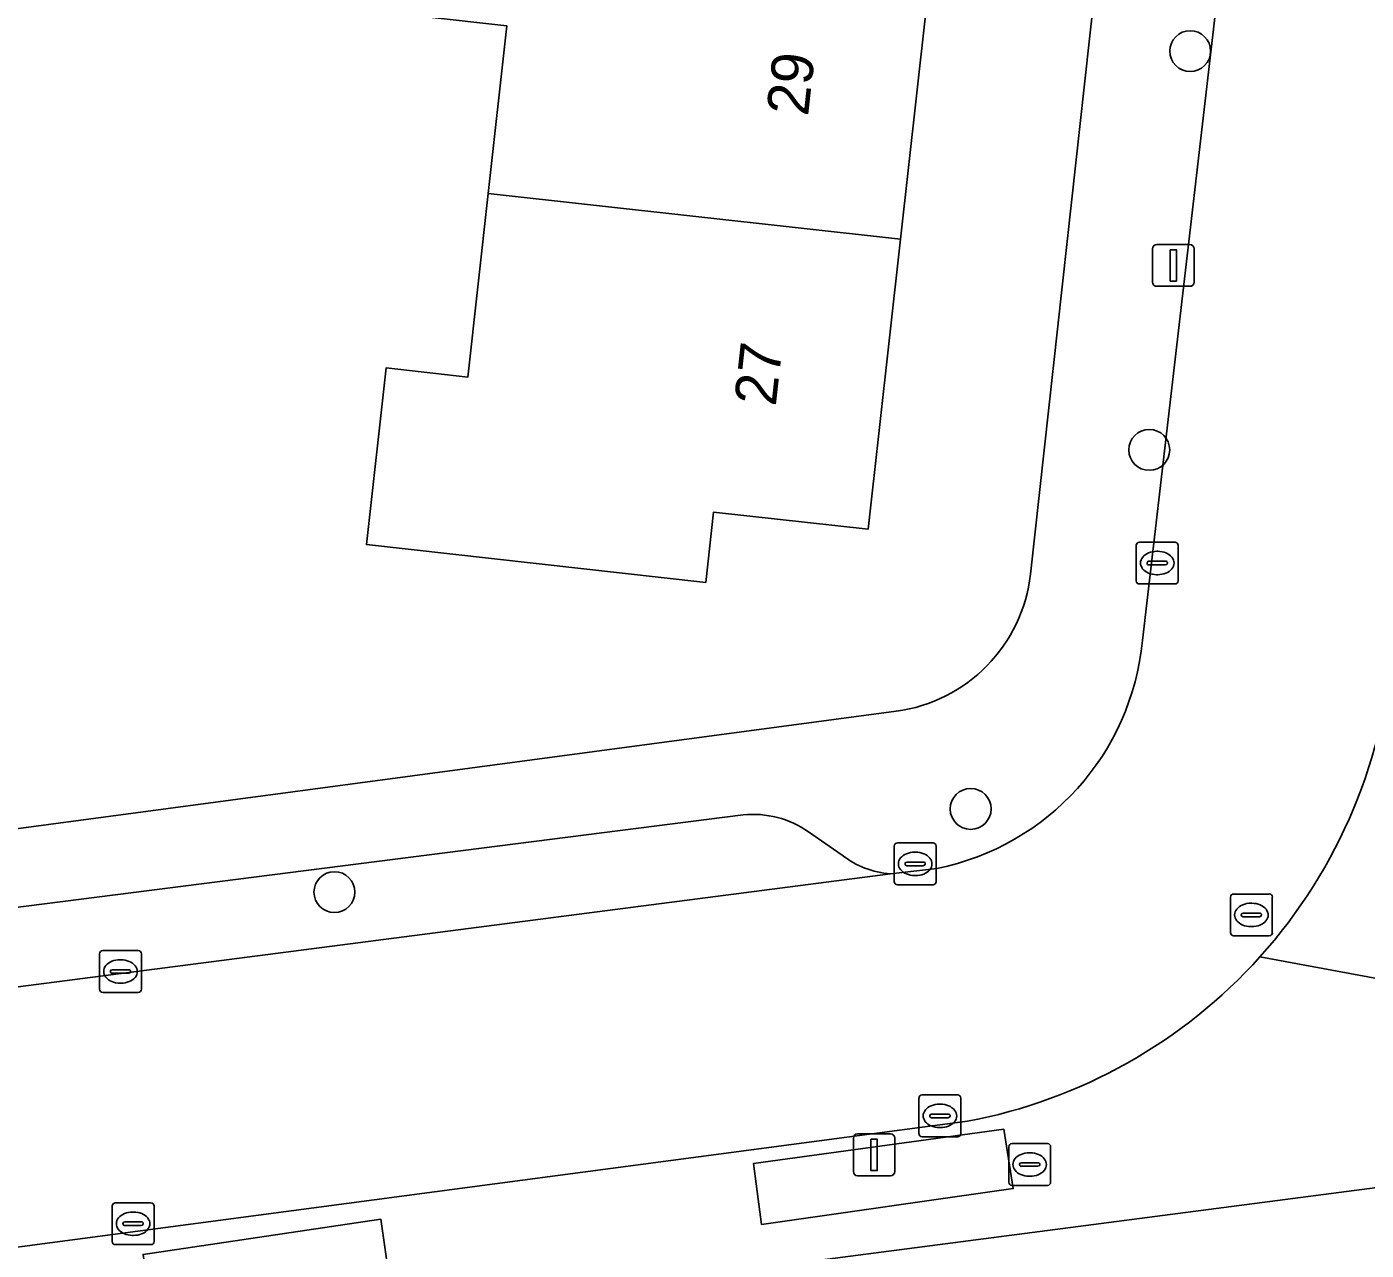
# Model space of a CAD drawing. Extents: x 162396 to 163643, y 386452 to 387406.
# Drawn here: x 162819.96 to 162851.99, y 386524.4 to 386553.66 of the extents above; entities that cross this region are included whole.
import ezdxf

# ---------------------------------------------------------------- set-up
doc = ezdxf.new("R2010")
doc.units = 0
for name, color, linetype in [('IMGEO_Boom', 7, 'Continuous'), ('IMGEO_Brandkraan', 7, 'Continuous'), ('IMGEO_Erf', 7, 'Continuous'), ('IMGEO_Groenvoorziening', 7, 'Continuous'), ('IMGEO_Kolk', 7, 'Continuous'), ('IMGEO_Lichtmast', 7, 'Continuous'), ('IMGEO_Pand', 7, 'Continuous'), ('IMGEO_Pand_nummerreeks', 7, 'Continuous'), ('IMGEO_Parkeervlak_open', 7, 'Continuous'), ('IMGEO_Rijbaan_lokaal_open', 7, 'Continuous'), ('IMGEO_Rioolput', 7, 'Continuous'), ('IMGEO_Voetpad_open', 7, 'Continuous')]:
    doc.layers.add(name, color=color, linetype=linetype)

msp = doc.modelspace()

# ---------------------------------------------------------------- linework, layer by layer
at = {"layer": 'IMGEO_Boom'}
for centre in [(162847.78, 386553.08), (162846.801, 386543.543), (162842.53, 386534.956), (162827.314, 386532.965)]:
    msp.add_circle(centre, 0.489, dxfattribs=at)
at = {"layer": 'IMGEO_Brandkraan'}
for p, q in [((162843.44, 386526.024), (162843.44, 386526.876)), ((162843.515, 386526.95), (162844.367, 386526.95)), ((162843.928, 386526.73), (162843.953, 386526.73)), ((162844.441, 386526.876), (162844.441, 386526.024)), ((162843.699, 386526.444), (162843.699, 386526.456)), ((162844.137, 386526.407), (162843.739, 386526.407)), ((162843.742, 386526.493), (162844.14, 386526.493)), ((162844.183, 386526.456), (162844.183, 386526.444)), ((162843.951, 386526.17), (162843.926, 386526.17)), ((162844.367, 386525.95), (162843.515, 386525.95))]:
    msp.add_line(p, q, dxfattribs=at)
for points in [[(162843.44, 386526.024), (162843.44, 386526.876)], [(162843.515, 386526.95), (162844.367, 386526.95)], [(162844.441, 386526.876), (162844.441, 386526.024)], [(162844.367, 386525.95), (162843.515, 386525.95)]]:
    msp.add_lwpolyline(points, dxfattribs=at)
for centre, radius, start, end in [((162843.517, 386526.874), 0.0765, 91.552, 178.448), ((162843.517, 386526.874), 0.0765, 91.552, 178.448), ((162844.365, 386526.874), 0.0765, 1.552, 88.448), ((162844.365, 386526.874), 0.0765, 1.552, 88.448), ((162843.739, 386526.453), 0.0403, 85.8775, 175.7526), ((162843.736, 386526.443), 0.0366, 178.938, 274.7102), ((162844.14, 386526.45), 0.043, 264.8664, 352.4533), ((162844.144, 386526.455), 0.0386, 1.7309, 96.639), ((162843.517, 386526.026), 0.0765, 181.552, 268.448), ((162843.517, 386526.026), 0.0765, 181.552, 268.448), ((162844.365, 386526.026), 0.0765, 271.552, 358.448), ((162844.365, 386526.026), 0.0765, 271.552, 358.448)]:
    msp.add_arc(centre, radius, start, end, dxfattribs=at)
for centre, major_axis, ratio, start_param, end_param in [((162843.927, 386526.45), (-0.387, 0.002), 0.722429, 4.712389, 7.853982), ((162843.952, 386526.45), (-0.39, 0.002), 0.717154, 1.570796, 4.712389)]:
    msp.add_ellipse(centre, major_axis=major_axis, ratio=ratio, start_param=start_param, end_param=end_param, dxfattribs=at)
at = {"layer": 'IMGEO_Erf'}
for points in [[(162845.859, 386583.167), (162843.932, 386583.335), (162785.824, 386587.292), (162782.993, 386561.193), (162787.136, 386530.123), (162840.749, 386537.29)], [(162843.962, 386540.573), (162847.968, 386576.967)], [(162898.349, 386524.68), (162889.919, 386525.595), (162882.789, 386526.369), (162879.489, 386526.727), (162875.817, 386527.126), (162872.525, 386527.483), (162868.08, 386527.966), (162844.732, 386524.923), (162814.869, 386521.03), (162714.825, 386507.563)]]:
    msp.add_lwpolyline(points, dxfattribs=at)
msp.add_lwpolyline([(162841.621, 386555.518), (162840.849, 386548.582), (162840.077, 386541.643), (162836.38, 386542.054), (162836.194, 386540.375), (162828.08, 386541.278), (162828.55, 386545.502), (162830.505, 386545.284), (162830.994, 386549.679), (162831.439, 386553.685), (162829.51, 386553.9), (162830.02, 386558.476), (162833.154, 386558.127), (162838.123, 386557.574), (162837.94, 386555.927)], close=True, dxfattribs=at)
msp.add_arc((162840.246, 386540.996), 3.74, 277.7239, 353.5109, dxfattribs=at)
at = {"layer": 'IMGEO_Groenvoorziening'}
for points in [[(162837.528, 386525.016), (162843.55, 386525.875), (162843.32, 386527.295), (162837.336, 386526.474)], [(162828.427, 386525.142), (162822.736, 386524.299), (162822.908, 386523.009), (162828.613, 386523.8)]]:
    msp.add_lwpolyline(points, close=True, dxfattribs=at)
at = {"layer": 'IMGEO_Kolk'}
for p, q in [((162846.491, 386540.411), (162846.491, 386541.263)), ((162846.566, 386541.337), (162847.418, 386541.337)), ((162846.979, 386541.117), (162847.004, 386541.117)), ((162847.492, 386541.263), (162847.492, 386540.411)), ((162846.75, 386540.831), (162846.75, 386540.843)), ((162847.188, 386540.794), (162846.79, 386540.794)), ((162846.793, 386540.88), (162847.191, 386540.88)), ((162847.234, 386540.843), (162847.234, 386540.831)), ((162847.002, 386540.557), (162846.977, 386540.557)), ((162847.418, 386540.337), (162846.566, 386540.337)), ((162840.702, 386533.215), (162840.702, 386534.067)), ((162840.777, 386534.141), (162841.629, 386534.141)), ((162841.703, 386534.067), (162841.703, 386533.215)), ((162841.19, 386533.921), (162841.215, 386533.921)), ((162840.961, 386533.635), (162840.961, 386533.647)), ((162841.399, 386533.598), (162841.001, 386533.598)), ((162841.004, 386533.684), (162841.402, 386533.684)), ((162841.445, 386533.647), (162841.445, 386533.635)), ((162841.629, 386533.141), (162840.777, 386533.141)), ((162841.213, 386533.361), (162841.188, 386533.361)), ((162821.697, 386530.641), (162821.697, 386531.493)), ((162821.772, 386531.567), (162822.624, 386531.567)), ((162822.698, 386531.493), (162822.698, 386530.641)), ((162822.185, 386531.347), (162822.21, 386531.347)), ((162821.956, 386531.061), (162821.956, 386531.073)), ((162822.394, 386531.024), (162821.996, 386531.024)), ((162821.999, 386531.11), (162822.397, 386531.11)), ((162822.44, 386531.073), (162822.44, 386531.061)), ((162822.624, 386530.567), (162821.772, 386530.567)), ((162822.208, 386530.787), (162822.183, 386530.787)), ((162841.294, 386527.187), (162841.294, 386528.039)), ((162841.369, 386528.113), (162842.221, 386528.113)), ((162842.295, 386528.039), (162842.295, 386527.187)), ((162841.596, 386527.656), (162841.994, 386527.656)), ((162841.782, 386527.893), (162841.807, 386527.893)), ((162841.553, 386527.607), (162841.553, 386527.619)), ((162841.991, 386527.57), (162841.593, 386527.57)), ((162841.805, 386527.333), (162841.78, 386527.333)), ((162842.037, 386527.619), (162842.037, 386527.607)), ((162842.221, 386527.113), (162841.369, 386527.113)), ((162821.998, 386524.608), (162821.998, 386525.46)), ((162822.073, 386525.534), (162822.925, 386525.534)), ((162822.999, 386525.46), (162822.999, 386524.608)), ((162822.3, 386525.077), (162822.698, 386525.077)), ((162822.486, 386525.314), (162822.511, 386525.314)), ((162822.257, 386525.028), (162822.257, 386525.04)), ((162822.695, 386524.991), (162822.297, 386524.991)), ((162822.509, 386524.754), (162822.484, 386524.754)), ((162822.741, 386525.04), (162822.741, 386525.028)), ((162822.925, 386524.534), (162822.073, 386524.534))]:
    msp.add_line(p, q, dxfattribs=at)
for points in [[(162846.491, 386540.411), (162846.491, 386541.263)], [(162846.566, 386541.337), (162847.418, 386541.337)], [(162847.492, 386541.263), (162847.492, 386540.411)], [(162847.418, 386540.337), (162846.566, 386540.337)], [(162840.702, 386533.215), (162840.702, 386534.067)], [(162840.777, 386534.141), (162841.629, 386534.141)], [(162841.703, 386534.067), (162841.703, 386533.215)], [(162841.629, 386533.141), (162840.777, 386533.141)], [(162821.697, 386530.641), (162821.697, 386531.493)], [(162821.772, 386531.567), (162822.624, 386531.567)], [(162822.698, 386531.493), (162822.698, 386530.641)], [(162822.624, 386530.567), (162821.772, 386530.567)], [(162841.294, 386527.187), (162841.294, 386528.039)], [(162841.369, 386528.113), (162842.221, 386528.113)], [(162842.295, 386528.039), (162842.295, 386527.187)], [(162842.221, 386527.113), (162841.369, 386527.113)], [(162821.998, 386524.608), (162821.998, 386525.46)], [(162822.073, 386525.534), (162822.925, 386525.534)], [(162822.999, 386525.46), (162822.999, 386524.608)], [(162822.925, 386524.534), (162822.073, 386524.534)]]:
    msp.add_lwpolyline(points, dxfattribs=at)
for centre, radius, start, end in [((162846.568, 386541.261), 0.0765, 91.552, 178.448), ((162846.568, 386541.261), 0.0765, 91.552, 178.448), ((162847.416, 386541.261), 0.0765, 1.552, 88.448), ((162847.416, 386541.261), 0.0765, 1.552, 88.448), ((162846.79, 386540.84), 0.0403, 85.8775, 175.7526), ((162846.787, 386540.83), 0.0366, 178.938, 274.7102), ((162847.191, 386540.837), 0.043, 264.8664, 352.4533), ((162847.195, 386540.842), 0.0386, 1.7309, 96.639), ((162846.568, 386540.413), 0.0765, 181.552, 268.448), ((162846.568, 386540.413), 0.0765, 181.552, 268.448), ((162847.416, 386540.413), 0.0765, 271.552, 358.448), ((162847.416, 386540.413), 0.0765, 271.552, 358.448), ((162840.779, 386534.065), 0.0765, 91.552, 178.448), ((162840.779, 386534.065), 0.0765, 91.552, 178.448), ((162841.627, 386534.065), 0.0765, 1.552, 88.448), ((162841.627, 386534.065), 0.0765, 1.552, 88.448), ((162841.001, 386533.644), 0.0403, 85.8775, 175.7526), ((162840.998, 386533.634), 0.0366, 178.938, 274.7102), ((162841.402, 386533.641), 0.043, 264.8664, 352.4533), ((162841.406, 386533.646), 0.0386, 1.7309, 96.639), ((162840.779, 386533.217), 0.0765, 181.552, 268.448), ((162840.779, 386533.217), 0.0765, 181.552, 268.448), ((162841.627, 386533.217), 0.0765, 271.552, 358.448), ((162841.627, 386533.217), 0.0765, 271.552, 358.448), ((162821.774, 386531.491), 0.0765, 91.552, 178.448), ((162821.774, 386531.491), 0.0765, 91.552, 178.448), ((162822.622, 386531.491), 0.0765, 1.552, 88.448), ((162822.622, 386531.491), 0.0765, 1.552, 88.448), ((162821.996, 386531.07), 0.0403, 85.8775, 175.7526), ((162821.993, 386531.06), 0.0366, 178.938, 274.7102), ((162822.397, 386531.067), 0.043, 264.8664, 352.4533), ((162822.401, 386531.072), 0.0386, 1.7309, 96.639), ((162821.774, 386530.643), 0.0765, 181.552, 268.448), ((162821.774, 386530.643), 0.0765, 181.552, 268.448), ((162822.622, 386530.643), 0.0765, 271.552, 358.448), ((162822.622, 386530.643), 0.0765, 271.552, 358.448), ((162841.371, 386528.037), 0.0765, 91.552, 178.448), ((162841.371, 386528.037), 0.0765, 91.552, 178.448), ((162842.219, 386528.037), 0.0765, 1.552, 88.448), ((162842.219, 386528.037), 0.0765, 1.552, 88.448), ((162841.593, 386527.616), 0.0403, 85.8775, 175.7526), ((162841.998, 386527.618), 0.0386, 1.7309, 96.639), ((162841.59, 386527.606), 0.0366, 178.938, 274.7102), ((162841.994, 386527.613), 0.043, 264.8664, 352.4533), ((162841.371, 386527.189), 0.0765, 181.552, 268.448), ((162841.371, 386527.189), 0.0765, 181.552, 268.448), ((162842.219, 386527.189), 0.0765, 271.552, 358.448), ((162842.219, 386527.189), 0.0765, 271.552, 358.448), ((162822.075, 386525.458), 0.0765, 91.552, 178.448), ((162822.075, 386525.458), 0.0765, 91.552, 178.448), ((162822.923, 386525.458), 0.0765, 1.552, 88.448), ((162822.923, 386525.458), 0.0765, 1.552, 88.448), ((162822.297, 386525.037), 0.0403, 85.8775, 175.7526), ((162822.702, 386525.039), 0.0386, 1.7309, 96.639), ((162822.294, 386525.027), 0.0366, 178.938, 274.7102), ((162822.698, 386525.034), 0.043, 264.8664, 352.4533), ((162822.075, 386524.61), 0.0765, 181.552, 268.448), ((162822.075, 386524.61), 0.0765, 181.552, 268.448), ((162822.923, 386524.61), 0.0765, 271.552, 358.448), ((162822.923, 386524.61), 0.0765, 271.552, 358.448)]:
    msp.add_arc(centre, radius, start, end, dxfattribs=at)
for centre, major_axis, ratio, start_param, end_param in [((162846.978, 386540.837), (-0.387, 0.002), 0.722429, 4.712389, 7.853982), ((162847.003, 386540.837), (-0.39, 0.002), 0.717154, 1.570796, 4.712389), ((162841.189, 386533.641), (-0.387, 0.002), 0.722429, 4.712389, 7.853982), ((162841.214, 386533.641), (-0.39, 0.002), 0.717154, 1.570796, 4.712389), ((162822.184, 386531.067), (-0.387, 0.002), 0.722429, 4.712389, 7.853982), ((162822.209, 386531.067), (-0.39, 0.002), 0.717154, 1.570796, 4.712389), ((162841.781, 386527.613), (-0.387, 0.002), 0.722429, 4.712389, 7.853982), ((162841.806, 386527.613), (-0.39, 0.002), 0.717154, 1.570796, 4.712389), ((162822.485, 386525.034), (-0.387, 0.002), 0.722429, 4.712389, 7.853982), ((162822.51, 386525.034), (-0.39, 0.002), 0.717154, 1.570796, 4.712389)]:
    msp.add_ellipse(centre, major_axis=major_axis, ratio=ratio, start_param=start_param, end_param=end_param, dxfattribs=at)
at = {"layer": 'IMGEO_Lichtmast'}
for p, q in [((162846.881, 386547.555), (162846.881, 386548.355)), ((162846.881, 386548.355), (162846.881, 386547.555)), ((162846.981, 386548.455), (162847.771, 386548.455)), ((162847.771, 386548.455), (162846.981, 386548.455)), ((162847.871, 386548.355), (162847.871, 386547.555)), ((162847.871, 386547.555), (162847.871, 386548.355)), ((162847.771, 386547.455), (162846.981, 386547.455)), ((162846.981, 386547.455), (162847.771, 386547.455)), ((162839.724, 386526.28), (162839.724, 386527.08)), ((162839.724, 386527.08), (162839.724, 386526.28)), ((162839.824, 386527.18), (162840.614, 386527.18)), ((162840.614, 386527.18), (162839.824, 386527.18)), ((162840.714, 386527.08), (162840.714, 386526.28)), ((162840.714, 386526.28), (162840.714, 386527.08)), ((162840.614, 386526.18), (162839.824, 386526.18)), ((162839.824, 386526.18), (162840.614, 386526.18))]:
    msp.add_line(p, q, dxfattribs=at)
for points in [[(162847.301, 386548.33), (162847.451, 386548.33), (162847.451, 386547.58), (162847.301, 386547.58), (162847.301, 386548.33)], [(162840.144, 386527.055), (162840.294, 386527.055), (162840.294, 386526.305), (162840.144, 386526.305), (162840.144, 386527.055)]]:
    msp.add_lwpolyline(points, dxfattribs=at)
for centre, start, end in [((162846.981, 386548.355), 90, 180), ((162846.981, 386548.355), 90, 180), ((162847.771, 386548.355), 0, 90), ((162847.771, 386548.355), 360, 90), ((162846.981, 386547.555), 180, 270), ((162846.981, 386547.555), 180, 270), ((162847.771, 386547.555), 270, 0), ((162847.771, 386547.555), 270, 0), ((162839.824, 386527.08), 90, 180), ((162839.824, 386527.08), 90, 180), ((162840.614, 386527.08), 0, 90), ((162840.614, 386527.08), 360, 90), ((162839.824, 386526.28), 180, 270), ((162839.824, 386526.28), 180, 270), ((162840.614, 386526.28), 270, 0), ((162840.614, 386526.28), 270, 0)]:
    msp.add_arc(centre, 0.1, start, end, dxfattribs=at)
at = {"layer": 'IMGEO_Pand'}
for points in [[(162840.849, 386548.582), (162841.621, 386555.518), (162837.94, 386555.927), (162838.123, 386557.574), (162833.154, 386558.127), (162830.02, 386558.476), (162829.51, 386553.9), (162831.439, 386553.685), (162830.994, 386549.679)], [(162830.994, 386549.679), (162830.505, 386545.284), (162828.55, 386545.502), (162828.08, 386541.278), (162836.194, 386540.375), (162836.38, 386542.054), (162840.077, 386541.643), (162840.849, 386548.582)]]:
    msp.add_lwpolyline(points, close=True, dxfattribs=at)
at = {"layer": 'IMGEO_Parkeervlak_open'}
for points in [[(162837.086, 386534.81), (162817.868, 386532.367), (162808.09, 386531.068), (162792.674, 386529.019)], [(162839.457, 386533.853), (162838.652, 386534.405)], [(162789.647, 386526.798), (162840.614, 386533.403)]]:
    msp.add_lwpolyline(points, dxfattribs=at)
for centre, radius, start, end in [((162837.335, 386532.543), 2.281, 54.733, 96.2666), ((162840.757, 386535.483), 2.085, 231.4304, 266.0638)]:
    msp.add_arc(centre, radius, start, end, dxfattribs=at)
at = {"layer": 'IMGEO_Rijbaan_lokaal_open'}
for points in [[(162852.625, 386539.029), (162852.755, 386539.186), (162852.781, 386539.88), (162853.528, 386546.753), (162853.97, 386550.062), (162854.049, 386550.493), (162856.469, 386571.462), (162856.501, 386571.743), (162856.935, 386575.645), (162857.183, 386578.729), (162857.311, 386580.324), (162851.366, 386580.816), (162850.771, 386575.612), (162849.175, 386561.132), (162848.605, 386555.948), (162846.636, 386538.981)], [(162849.448, 386531.419), (162868.08, 386527.966), (162872.525, 386527.483), (162875.817, 386527.126), (162879.489, 386526.727), (162882.789, 386526.369), (162889.919, 386525.595), (162898.349, 386524.68), (162897.927, 386521.041), (162903.136, 386520.488), (162910.159, 386519.716), (162910.171, 386519.824), (162911.735, 386533.821), (162908.182, 386534.239), (162908.156, 386534.015), (162901.244, 386534.811), (162900.985, 386531.959), (162890.812, 386533.048), (162891.535, 386540.603)], [(162841.728, 386533.533), (162840.614, 386533.403), (162789.647, 386526.798), (162787.863, 386526.568), (162782.586, 386525.888), (162781.228, 386525.704), (162719.62, 386517.361), (162714.676, 386516.691)], [(162719.184, 386511.143), (162842.452, 386527.484)]]:
    msp.add_lwpolyline(points, dxfattribs=at)
for centre, radius, start, end in [((162840.51, 386539.565), 6.154, 281.4152, 354.5546), ((162840.137, 386539.774), 12.511, 318.0973, 356.5839), ((162840.137, 386539.774), 12.511, 318.0973, 356.5839), ((162840.142, 386539.778), 12.509, 280.6423, 318.07)]:
    msp.add_arc(centre, radius, start, end, dxfattribs=at)
at = {"layer": 'IMGEO_Rioolput'}
for p, q in [((162848.743, 386531.994), (162848.743, 386532.846)), ((162848.818, 386532.92), (162849.67, 386532.92)), ((162849.744, 386532.846), (162849.744, 386531.994)), ((162849.045, 386532.463), (162849.443, 386532.463)), ((162849.231, 386532.7), (162849.256, 386532.7)), ((162849.002, 386532.414), (162849.002, 386532.426)), ((162849.44, 386532.377), (162849.042, 386532.377)), ((162849.254, 386532.14), (162849.229, 386532.14)), ((162849.486, 386532.426), (162849.486, 386532.414)), ((162849.67, 386531.92), (162848.818, 386531.92))]:
    msp.add_line(p, q, dxfattribs=at)
for points in [[(162848.743, 386531.994), (162848.743, 386532.846)], [(162848.818, 386532.92), (162849.67, 386532.92)], [(162849.744, 386532.846), (162849.744, 386531.994)], [(162849.67, 386531.92), (162848.818, 386531.92)]]:
    msp.add_lwpolyline(points, dxfattribs=at)
for centre, radius, start, end in [((162848.82, 386532.844), 0.0765, 91.552, 178.448), ((162848.82, 386532.844), 0.0765, 91.552, 178.448), ((162849.668, 386532.844), 0.0765, 1.552, 88.448), ((162849.668, 386532.844), 0.0765, 1.552, 88.448), ((162849.042, 386532.423), 0.0403, 85.8775, 175.7526), ((162849.447, 386532.425), 0.0386, 1.7309, 96.639), ((162849.039, 386532.413), 0.0366, 178.938, 274.7102), ((162849.443, 386532.42), 0.043, 264.8664, 352.4533), ((162848.82, 386531.996), 0.0765, 181.552, 268.448), ((162848.82, 386531.996), 0.0765, 181.552, 268.448), ((162849.668, 386531.996), 0.0765, 271.552, 358.448), ((162849.668, 386531.996), 0.0765, 271.552, 358.448)]:
    msp.add_arc(centre, radius, start, end, dxfattribs=at)
for centre, major_axis, ratio, start_param, end_param in [((162849.23, 386532.42), (-0.387, 0.002), 0.722429, 4.712389, 7.853982), ((162849.255, 386532.42), (-0.39, 0.002), 0.717154, 1.570796, 4.712389)]:
    msp.add_ellipse(centre, major_axis=major_axis, ratio=ratio, start_param=start_param, end_param=end_param, dxfattribs=at)
at = {"layer": 'IMGEO_Voetpad_open'}
for points in [[(162846.636, 386538.981), (162848.605, 386555.948), (162848.105, 386556.008), (162848.675, 386561.192), (162849.175, 386561.132), (162850.771, 386575.612), (162851.366, 386580.816), (162848.247, 386581.106)], [(162848.354, 386580.219), (162847.968, 386576.967), (162843.962, 386540.573)], [(162840.749, 386537.29), (162787.136, 386530.123), (162782.057, 386529.467), (162740.423, 386523.825), (162736.952, 386523.355), (162729.846, 386522.392), (162715.646, 386520.468)], [(162792.674, 386529.019), (162808.09, 386531.068), (162808.03, 386531.564), (162817.808, 386532.863), (162817.868, 386532.367), (162837.086, 386534.81)], [(162838.652, 386534.405), (162839.457, 386533.853)], [(162840.614, 386533.403), (162841.728, 386533.533)], [(162814.869, 386521.03), (162844.732, 386524.923), (162868.08, 386527.966), (162849.448, 386531.419)], [(162842.452, 386527.484), (162719.184, 386511.143)]]:
    msp.add_lwpolyline(points, dxfattribs=at)
for points in [[(162837.336, 386526.474), (162843.32, 386527.295), (162843.55, 386525.875), (162837.528, 386525.016)], [(162822.736, 386524.299), (162828.427, 386525.142), (162828.613, 386523.8), (162822.908, 386523.009)]]:
    msp.add_lwpolyline(points, close=True, dxfattribs=at)
for centre, radius, start, end in [((162840.246, 386540.996), 3.74, 277.7239, 353.5109), ((162840.51, 386539.565), 6.154, 281.4152, 354.5546), ((162837.335, 386532.543), 2.281, 54.733, 96.2666), ((162840.757, 386535.483), 2.085, 231.4304, 266.0638), ((162840.142, 386539.778), 12.509, 280.6423, 318.07)]:
    msp.add_arc(centre, radius, start, end, dxfattribs=at)

# ---------------------------------------------------------------- texts
at = {"layer": 'IMGEO_Pand_nummerreeks'}
for s, p in [('29', (162838.639, 386551.507)), ('27', (162837.867, 386544.569))]:
    msp.add_text(s, height=1, rotation=83.6503, dxfattribs=at).set_placement(p)

doc.saveas('drawing.dxf')
